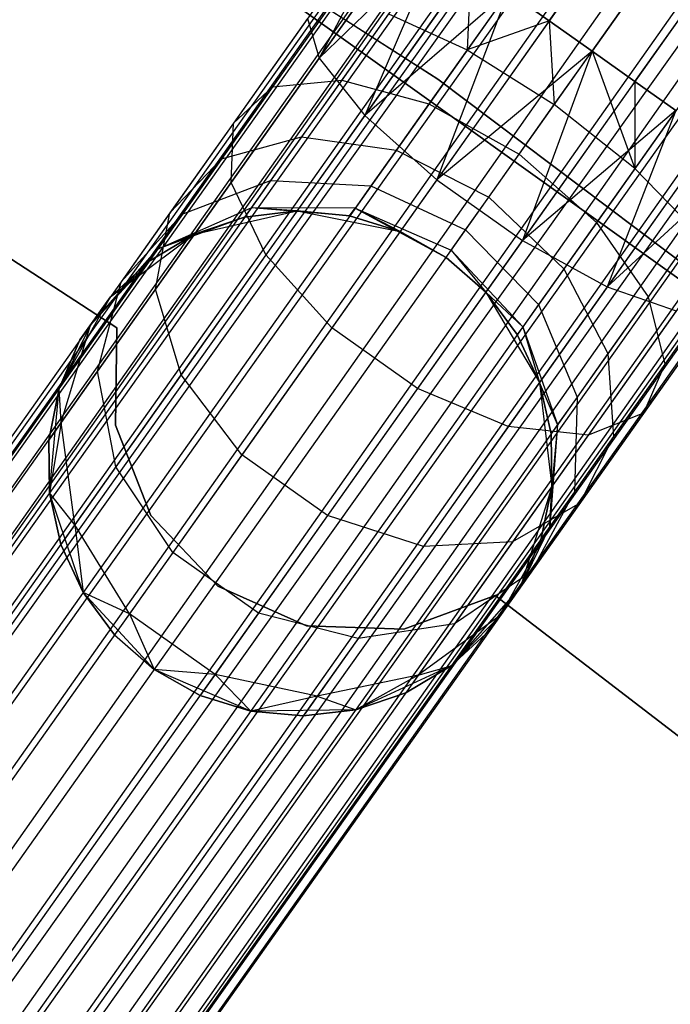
# Model space of a CAD drawing. Extents: x -189 to 189, y -189 to 189.
# Tile 525 of 591: x 33.81 to 36.39, y 47.19 to 51.09. Entities that reach past the tile are written whole.
import ezdxf

# ---------------------------------------------------------------- set-up
doc = ezdxf.new("R2010")
doc.units = 0
doc.header["$LTSCALE"] = 25.4
doc.layers.get('0').update_dxf_attribs({"linetype": 'CONTINUOUS'})

# ---------------------------------------------------------------- blocks, each defined once
blk = doc.blocks.new('CAMELEON-KENAI-C-12244_STL')
at = {"color": 0}
for p, q in [((96.5359, 138.0923, -9.3955), (24.1745, 35.8704, -9.3955)), ((96.5359, 138.0923, -9.3955), (24.1745, 35.8704, -9.6045)), ((96.5359, 138.0923, -9.3955), (24.1745, 35.8704, -9.3955)), ((96.5359, 138.0923, -9.3955), (24.1745, 35.8704, -9.6045)), ((96.5359, 138.0923, -9.3955), (24.21, 35.8453, -9.809)), ((96.5359, 138.0923, -9.3955), (24.21, 35.8453, -9.809)), ((96.5713, 138.0671, -9.809), (24.21, 35.8453, -9.809)), ((96.5713, 138.0671, -9.809), (24.21, 35.8453, -9.809)), ((96.5713, 138.0671, -9.809), (24.2794, 35.7962, -10)), ((96.5713, 138.0671, -9.809), (24.2794, 35.7962, -10)), ((96.5713, 138.0671, -9.809), (24.3797, 35.7252, -10.1691)), ((96.5713, 138.0671, -9.809), (24.3797, 35.7252, -10.1691)), ((96.6407, 138.018, -9), (24.1745, 35.8704, -9.3955)), ((96.6407, 138.018, -9), (24.1745, 35.8704, -9.3955)), ((96.6407, 138.018, -9), (24.21, 35.8453, -9.191)), ((96.6407, 138.018, -9), (24.21, 35.8453, -9.191)), ((24.2794, 35.7962, -9), (96.6407, 138.018, -9)), ((24.2794, 35.7962, -9), (96.6407, 138.018, -9)), ((24.3797, 35.7252, -8.8309), (96.6407, 138.018, -9)), ((24.3797, 35.7252, -8.8309), (96.6407, 138.018, -9)), ((96.741, 137.947, -10.1691), (24.3797, 35.7252, -10.1691)), ((96.741, 137.947, -10.1691), (24.3797, 35.7252, -10.1691)), ((96.741, 137.947, -10.1691), (24.5065, 35.6354, -10.309)), ((96.741, 137.947, -10.1691), (24.5065, 35.6354, -10.309)), ((24.3797, 35.7252, -8.8309), (96.8678, 137.8573, -8.691)), ((24.3797, 35.7252, -8.8309), (96.8678, 137.8573, -8.691)), ((24.5065, 35.6354, -8.691), (96.8678, 137.8573, -8.691)), ((24.5065, 35.6354, -8.691), (96.8678, 137.8573, -8.691)), ((97.0156, 137.7527, -10.4135), (24.5065, 35.6354, -10.309)), ((97.0156, 137.7527, -10.4135), (24.5065, 35.6354, -10.309)), ((97.0156, 137.7527, -10.4135), (24.6543, 35.5308, -10.4135)), ((97.0156, 137.7527, -10.4135), (24.6543, 35.5308, -10.4135)), ((24.8165, 35.4159, -10.4781), (97.0156, 137.7527, -10.4135)), ((24.8165, 35.4159, -10.4781), (97.0156, 137.7527, -10.4135)), ((24.9862, 35.2958, -10.5), (97.0156, 137.7527, -10.4135)), ((24.9862, 35.2958, -10.5), (97.0156, 137.7527, -10.4135)), ((24.5065, 35.6354, -8.691), (97.1779, 137.6378, -8.5219)), ((24.5065, 35.6354, -8.691), (97.1779, 137.6378, -8.5219)), ((24.6543, 35.5308, -8.5864), (97.1779, 137.6378, -8.5219)), ((24.6543, 35.5308, -8.5864), (97.1779, 137.6378, -8.5219)), ((97.1779, 137.6378, -8.5219), (24.8165, 35.4159, -8.5219)), ((97.1779, 137.6378, -8.5219), (24.8165, 35.4159, -8.5219)), ((24.9862, 35.2958, -8.5), (97.3476, 137.5177, -8.5)), ((24.9862, 35.2958, -8.5), (97.3476, 137.5177, -8.5)), ((24.9862, 35.2958, -10.5), (97.3476, 137.5177, -10.5)), ((24.9862, 35.2958, -10.5), (97.3476, 137.5177, -10.5)), ((25.1559, 35.1757, -10.4781), (97.3476, 137.5177, -10.5)), ((25.1559, 35.1757, -10.4781), (97.3476, 137.5177, -10.5)), ((25.3182, 35.0608, -10.4135), (97.3476, 137.5177, -10.5)), ((25.3182, 35.0608, -10.4135), (97.3476, 137.5177, -10.5)), ((25.1559, 35.1757, -8.5219), (97.5173, 137.3975, -8.5219)), ((25.1559, 35.1757, -8.5219), (97.5173, 137.3975, -8.5219)), ((97.6796, 137.2827, -10.4135), (25.3182, 35.0608, -10.4135)), ((97.6796, 137.2827, -10.4135), (25.3182, 35.0608, -10.4135)), ((97.6796, 137.2827, -10.4135), (25.466, 34.9562, -10.309)), ((97.6796, 137.2827, -10.4135), (25.466, 34.9562, -10.309)), ((97.6796, 137.2827, -10.4135), (25.5928, 34.8664, -10.1691)), ((97.6796, 137.2827, -10.4135), (25.5928, 34.8664, -10.1691)), ((25.1559, 35.1757, -8.5219), (97.8273, 137.178, -8.691)), ((25.1559, 35.1757, -8.5219), (97.8273, 137.178, -8.691)), ((25.3182, 35.0608, -8.5864), (97.8273, 137.178, -8.691)), ((25.3182, 35.0608, -8.5864), (97.8273, 137.178, -8.691)), ((97.8273, 137.178, -8.691), (25.466, 34.9562, -8.691)), ((97.8273, 137.178, -8.691), (25.466, 34.9562, -8.691)), ((97.9541, 137.0883, -10.1691), (25.5928, 34.8664, -10.1691)), ((97.9541, 137.0883, -10.1691), (25.5928, 34.8664, -10.1691)), ((97.9541, 137.0883, -10.1691), (25.6931, 34.7954, -10)), ((97.9541, 137.0883, -10.1691), (25.6931, 34.7954, -10)), ((97.9541, 137.0883, -10.1691), (25.7625, 34.7463, -9.809)), ((97.9541, 137.0883, -10.1691), (25.7625, 34.7463, -9.809)), ((25.466, 34.9562, -8.691), (98.0544, 137.0173, -9)), ((25.466, 34.9562, -8.691), (98.0544, 137.0173, -9)), ((25.5928, 34.8664, -8.8309), (98.0544, 137.0173, -9)), ((25.5928, 34.8664, -8.8309), (98.0544, 137.0173, -9)), ((98.0544, 137.0173, -9), (25.6931, 34.7954, -9)), ((98.0544, 137.0173, -9), (25.6931, 34.7954, -9)), ((98.0544, 137.0173, -9), (25.7625, 34.7463, -9.191)), ((98.0544, 137.0173, -9), (25.7625, 34.7463, -9.191)), ((98.1238, 136.9682, -9.809), (25.7625, 34.7463, -9.809)), ((98.1238, 136.9682, -9.809), (25.7625, 34.7463, -9.809)), ((98.1238, 136.9682, -9.809), (25.798, 34.7212, -9.6045)), ((98.1238, 136.9682, -9.809), (25.798, 34.7212, -9.3955)), ((98.1238, 136.9682, -9.809), (25.798, 34.7212, -9.6045)), ((98.1238, 136.9682, -9.809), (25.798, 34.7212, -9.3955)), ((98.1593, 136.943, -9.3955), (25.7625, 34.7463, -9.191)), ((98.1593, 136.943, -9.3955), (25.7625, 34.7463, -9.191)), ((98.1593, 136.943, -9.3955), (25.798, 34.7212, -9.3955)), ((98.1593, 136.943, -9.3955), (25.798, 34.7212, -9.3955)), ((35.9098, 51.0869, -160.4781), (92.7337, 131.3596, -160.4781)), ((35.9098, 51.0869, -160.4781), (92.7337, 131.3596, -160.4781)), ((35.9098, 51.0869, -158.5219), (92.9034, 131.2395, -158.5)), ((35.9098, 51.0869, -158.5219), (92.9034, 131.2395, -158.5)), ((92.9034, 131.2395, -158.5), (36.0795, 50.9668, -158.5)), ((36.0795, 50.9668, -160.5), (92.9034, 131.2395, -160.5)), ((36.0795, 50.9668, -160.5), (92.9034, 131.2395, -160.5)), ((92.9034, 131.2395, -158.5), (36.0795, 50.9668, -158.5)), ((36.2492, 50.8467, -160.4781), (93.0731, 131.1194, -160.4781)), ((36.2492, 50.8467, -160.4781), (93.0731, 131.1194, -160.4781)), ((36.0795, 50.9668, -158.5), (93.2354, 131.0045, -158.5865)), ((36.0795, 50.9668, -158.5), (93.2354, 131.0045, -158.5865)), ((36.2492, 50.8467, -158.5219), (93.2354, 131.0045, -158.5865)), ((36.2492, 50.8467, -158.5219), (93.2354, 131.0045, -158.5865)), ((31.5212, 53.3922, -160.5), (35.4695, 50.8566, -160.5)), ((35.4695, 50.8566, -170), (31.5212, 53.3922, -170)), ((35.4695, 50.8566, -170), (31.5212, 53.3922, -170)), ((31.5212, 53.3922, -160.5), (35.4695, 50.8566, -160.5)), ((34.1654, 51.6812, -167), (37.9325, 48.9847, -167)), ((37.9325, 48.9847, -168), (34.1654, 51.6812, -168)), ((34.1654, 51.6812, -167), (37.9325, 48.9847, -167)), ((37.9325, 48.9847, -168), (34.1654, 51.6812, -168)), ((35.3032, 51.5163, -159.191), (34.9988, 50.939, -159.0852)), ((35.3032, 51.5163, -159.191), (34.9988, 50.939, -159.0852)), ((35.3726, 51.4672, -159), (34.9988, 50.939, -159.0852)), ((35.3726, 51.4672, -159), (34.9988, 50.939, -159.0852)), ((31.8457, 51.404, -165), (34.1975, 49.8713, -165)), ((34.1975, 49.8713, -167), (31.8457, 51.404, -167)), ((34.1975, 49.8713, -167), (31.8457, 51.404, -167)), ((31.8457, 51.404, -165), (34.1975, 49.8713, -165)), ((35.4729, 51.3962, -158.8309), (34.9988, 50.939, -159.0852)), ((35.4729, 51.3962, -158.8309), (34.9988, 50.939, -159.0852)), ((35.4729, 51.3962, -158.8309), (35.1797, 50.713, -158.7867)), ((35.4729, 51.3962, -158.8309), (35.1797, 50.713, -158.7867)), ((35.5997, 51.3064, -158.691), (35.1797, 50.713, -158.7867)), ((35.5997, 51.3064, -158.691), (35.1797, 50.713, -158.7867)), ((35.5997, 51.3064, -160.309), (35.585, 50.9723, -160.4506)), ((35.5997, 51.3064, -160.309), (35.585, 50.9723, -160.4506)), ((35.7475, 51.2018, -158.5865), (35.1797, 50.713, -158.7867)), ((35.7475, 51.2018, -158.5865), (35.1797, 50.713, -158.7867)), ((35.7475, 51.2018, -158.5865), (35.4644, 50.4578, -158.6233)), ((35.7475, 51.2018, -158.5865), (35.4644, 50.4578, -158.6233)), ((35.7475, 51.2018, -160.4135), (35.585, 50.9723, -160.4506)), ((35.7475, 51.2018, -160.4135), (35.585, 50.9723, -160.4506)), ((35.9098, 51.0869, -160.4781), (35.7475, 51.2018, -160.4135)), ((35.7475, 51.2018, -158.5865), (35.9098, 51.0869, -158.5219)), ((35.7475, 51.2018, -158.5865), (35.9098, 51.0869, -158.5219)), ((35.9098, 51.0869, -160.4781), (35.7475, 51.2018, -160.4135)), ((35.0504, 51.1591, -159.8666), (34.8147, 50.8262, -160.0356)), ((35.0504, 51.1591, -159.8666), (34.8147, 50.8262, -160.0356)), ((34.9531, 51.0968, -159.4672), (34.6598, 50.6825, -159.6774)), ((34.9531, 51.0968, -159.4672), (34.6598, 50.6825, -159.6774)), ((34.9531, 51.0968, -159.4672), (34.9988, 50.939, -159.0852)), ((34.9531, 51.0968, -159.4672), (34.9988, 50.939, -159.0852)), ((35.2739, 51.115, -160.2145), (35.0885, 50.853, -160.3474)), ((35.2739, 51.115, -160.2145), (35.0885, 50.853, -160.3474)), ((35.2739, 51.115, -160.2145), (35.585, 50.9723, -160.4506)), ((35.2739, 51.115, -160.2145), (35.585, 50.9723, -160.4506)), ((35.9098, 51.0869, -158.5219), (35.4644, 50.4578, -158.6233)), ((35.9098, 51.0869, -158.5219), (35.4644, 50.4578, -158.6233)), ((35.9098, 51.0869, -160.4781), (35.585, 50.9723, -160.4506)), ((35.9098, 51.0869, -160.4781), (35.585, 50.9723, -160.4506)), ((36.0795, 50.9668, -160.5), (35.9098, 51.0869, -160.4781)), ((35.9098, 51.0869, -158.5219), (36.0795, 50.9668, -158.5)), ((35.9098, 51.0869, -158.5219), (36.0795, 50.9668, -158.5)), ((35.9098, 51.0869, -160.4781), (35.93, 50.7555, -160.5341)), ((35.9098, 51.0869, -160.4781), (35.93, 50.7555, -160.5341)), ((36.0795, 50.9668, -160.5), (35.9098, 51.0869, -160.4781)), ((35.585, 50.9723, -160.4506), (35.4337, 50.7584, -160.5591)), ((35.585, 50.9723, -160.4506), (35.4337, 50.7584, -160.5591)), ((35.585, 50.9723, -160.4506), (35.93, 50.7555, -160.5341)), ((35.585, 50.9723, -160.4506), (35.93, 50.7555, -160.5341)), ((34.9988, 50.939, -159.0852), (34.6504, 50.4469, -159.3349)), ((34.9988, 50.939, -159.0852), (34.6504, 50.4469, -159.3349)), ((34.9988, 50.939, -159.0852), (35.1797, 50.713, -158.7867)), ((34.9988, 50.939, -159.0852), (35.1797, 50.713, -158.7867)), ((36.0795, 50.9668, -158.5), (35.4644, 50.4578, -158.6233)), ((36.0795, 50.9668, -158.5), (35.4644, 50.4578, -158.6233)), ((36.0795, 50.9668, -158.5), (35.8038, 50.2175, -158.6233)), ((36.0795, 50.9668, -158.5), (35.8038, 50.2175, -158.6233)), ((35.93, 50.7555, -160.5341), (36.0795, 50.9668, -160.5)), ((35.93, 50.7555, -160.5341), (36.0795, 50.9668, -160.5)), ((36.0795, 50.9668, -158.5), (36.2492, 50.8467, -158.5219)), ((36.2492, 50.8467, -160.4781), (36.0795, 50.9668, -160.5)), ((36.0795, 50.9668, -160.5), (36.249, 50.5023, -160.4506)), ((36.2492, 50.8467, -160.4781), (36.0795, 50.9668, -160.5)), ((36.0795, 50.9668, -160.5), (36.249, 50.5023, -160.4506)), ((36.0795, 50.9668, -158.5), (36.2492, 50.8467, -158.5219)), ((34.8147, 50.8262, -160.0356), (35.0885, 50.853, -160.3474)), ((34.8147, 50.8262, -160.0356), (35.0885, 50.853, -160.3474)), ((35.0885, 50.853, -160.3474), (34.9292, 50.6281, -160.5589)), ((35.0885, 50.853, -160.3474), (34.9292, 50.6281, -160.5589)), ((35.0885, 50.853, -160.3474), (35.4337, 50.7584, -160.5591)), ((35.0885, 50.853, -160.3474), (35.4337, 50.7584, -160.5591)), ((35.4695, 50.8566, -160.5), (39.2146, 48.0296, -160.5)), ((39.2146, 48.0296, -170), (35.4695, 50.8566, -170)), ((35.4695, 50.8566, -170), (35.4695, 50.8566, -160.5)), ((35.4695, 50.8566, -170), (35.4695, 50.8566, -160.5)), ((39.2146, 48.0296, -170), (35.4695, 50.8566, -170)), ((35.4695, 50.8566, -160.5), (39.2146, 48.0296, -160.5)), ((34.8147, 50.8262, -160.0356), (34.6124, 50.5404, -160.3043)), ((34.8147, 50.8262, -160.0356), (34.6124, 50.5404, -160.3043)), ((34.6598, 50.6825, -159.6774), (34.8147, 50.8262, -160.0356)), ((34.6598, 50.6825, -159.6774), (34.8147, 50.8262, -160.0356)), ((36.2492, 50.8467, -158.5219), (35.8038, 50.2175, -158.6233)), ((36.2492, 50.8467, -158.5219), (35.8038, 50.2175, -158.6233)), ((36.2492, 50.8467, -160.4781), (36.249, 50.5023, -160.4506)), ((36.2492, 50.8467, -160.4781), (36.249, 50.5023, -160.4506)), ((36.2492, 50.8467, -158.5219), (36.4115, 50.7318, -158.5865)), ((36.4115, 50.7318, -160.4135), (36.2492, 50.8467, -160.4781)), ((36.4115, 50.7318, -160.4135), (36.2492, 50.8467, -160.4781)), ((36.2492, 50.8467, -158.5219), (36.4115, 50.7318, -158.5865)), ((35.4337, 50.7584, -160.5591), (35.3036, 50.5748, -160.7318)), ((35.4337, 50.7584, -160.5591), (35.3036, 50.5748, -160.7318)), ((35.4337, 50.7584, -160.5591), (35.7906, 50.5587, -160.634)), ((35.4337, 50.7584, -160.5591), (35.7906, 50.5587, -160.634)), ((35.7906, 50.5587, -160.634), (35.93, 50.7555, -160.5341)), ((35.7906, 50.5587, -160.634), (35.93, 50.7555, -160.5341)), ((36.249, 50.5023, -160.4506), (35.93, 50.7555, -160.5341)), ((36.249, 50.5023, -160.4506), (35.93, 50.7555, -160.5341)), ((35.1797, 50.713, -158.7867), (34.7883, 50.16, -159.0673)), ((35.1797, 50.713, -158.7867), (34.7883, 50.16, -159.0673)), ((35.1797, 50.713, -158.7867), (35.4644, 50.4578, -158.6233)), ((35.1797, 50.713, -158.7867), (35.4644, 50.4578, -158.6233)), ((36.4115, 50.7318, -158.5865), (35.8038, 50.2175, -158.6233)), ((36.4115, 50.7318, -158.5865), (35.8038, 50.2175, -158.6233)), ((36.4115, 50.7318, -158.5865), (36.1392, 50.0338, -158.7867)), ((36.4115, 50.7318, -158.5865), (36.1392, 50.0338, -158.7867)), ((36.4115, 50.7318, -160.4135), (36.249, 50.5023, -160.4506)), ((36.4115, 50.7318, -160.4135), (36.249, 50.5023, -160.4506)), ((34.6598, 50.6825, -159.6774), (34.408, 50.3268, -160.0119)), ((34.6598, 50.6825, -159.6774), (34.408, 50.3268, -160.0119)), ((34.6504, 50.4469, -159.3349), (34.6598, 50.6825, -159.6774)), ((34.6504, 50.4469, -159.3349), (34.6598, 50.6825, -159.6774)), ((34.6124, 50.5404, -160.3043), (34.9292, 50.6281, -160.5589)), ((34.6124, 50.5404, -160.3043), (34.9292, 50.6281, -160.5589)), ((34.9292, 50.6281, -160.5589), (34.807, 50.4554, -160.8346)), ((34.9292, 50.6281, -160.5589), (34.807, 50.4554, -160.8346)), ((34.9292, 50.6281, -160.5589), (35.3036, 50.5748, -160.7318)), ((34.9292, 50.6281, -160.5589), (35.3036, 50.5748, -160.7318)), ((36.5592, 50.6272, -158.691), (36.1392, 50.0338, -158.7867)), ((36.5592, 50.6272, -158.691), (36.1392, 50.0338, -158.7867)), ((34.408, 50.3268, -160.0119), (34.6124, 50.5404, -160.3043)), ((34.408, 50.3268, -160.0119), (34.6124, 50.5404, -160.3043)), ((34.6124, 50.5404, -160.3043), (34.4571, 50.321, -160.6545)), ((34.6124, 50.5404, -160.3043), (34.4571, 50.321, -160.6545)), ((35.3036, 50.5748, -160.7318), (35.2039, 50.4338, -160.9568)), ((35.3036, 50.5748, -160.7318), (35.2039, 50.4338, -160.9568)), ((35.3036, 50.5748, -160.7318), (35.6709, 50.3896, -160.7929)), ((35.3036, 50.5748, -160.7318), (35.6709, 50.3896, -160.7929)), ((35.6709, 50.3896, -160.7929), (35.7906, 50.5587, -160.634)), ((35.6709, 50.3896, -160.7929), (35.7906, 50.5587, -160.634)), ((35.7906, 50.5587, -160.634), (36.0976, 50.2884, -160.5591)), ((35.7906, 50.5587, -160.634), (36.0976, 50.2884, -160.5591)), ((36.249, 50.5023, -160.4506), (36.0976, 50.2884, -160.5591)), ((36.249, 50.5023, -160.4506), (36.0976, 50.2884, -160.5591)), ((36.686, 50.5374, -158.8309), (36.1392, 50.0338, -158.7867)), ((36.686, 50.5374, -158.8309), (36.1392, 50.0338, -158.7867)), ((36.487, 50.2563, -160.2145), (36.249, 50.5023, -160.4506)), ((36.487, 50.2563, -160.2145), (36.249, 50.5023, -160.4506)), ((34.6504, 50.4469, -159.3349), (34.3513, 50.0243, -159.7322)), ((34.6504, 50.4469, -159.3349), (34.3513, 50.0243, -159.7322)), ((34.4571, 50.321, -160.6545), (34.807, 50.4554, -160.8346)), ((34.4571, 50.321, -160.6545), (34.807, 50.4554, -160.8346)), ((34.7883, 50.16, -159.0673), (34.6504, 50.4469, -159.3349)), ((34.7883, 50.16, -159.0673), (34.6504, 50.4469, -159.3349)), ((34.807, 50.4554, -160.8346), (34.7302, 50.3469, -161.1555)), ((34.807, 50.4554, -160.8346), (34.7302, 50.3469, -161.1555)), ((34.807, 50.4554, -160.8346), (35.2039, 50.4338, -160.9568)), ((34.807, 50.4554, -160.8346), (35.2039, 50.4338, -160.9568)), ((35.4644, 50.4578, -158.6233), (35.0494, 49.8715, -158.9209)), ((35.4644, 50.4578, -158.6233), (35.0494, 49.8715, -158.9209)), ((35.2039, 50.4338, -160.9568), (35.1412, 50.3452, -161.2188)), ((35.2039, 50.4338, -160.9568), (35.1412, 50.3452, -161.2188)), ((35.2039, 50.4338, -160.9568), (35.5791, 50.2599, -161)), ((35.2039, 50.4338, -160.9568), (35.5791, 50.2599, -161)), ((35.4644, 50.4578, -158.6233), (35.8038, 50.2175, -158.6233)), ((35.4644, 50.4578, -158.6233), (35.8038, 50.2175, -158.6233)), ((35.5791, 50.2599, -161), (35.6709, 50.3896, -160.7929)), ((35.5791, 50.2599, -161), (35.6709, 50.3896, -160.7929)), ((35.6709, 50.3896, -160.7929), (35.9676, 50.1048, -160.7318)), ((35.6709, 50.3896, -160.7929), (35.9676, 50.1048, -160.7318)), ((34.3595, 50.1831, -161.0623), (34.7302, 50.3469, -161.1555)), ((34.3595, 50.1831, -161.0623), (34.7302, 50.3469, -161.1555)), ((34.7302, 50.3469, -161.1555), (34.704, 50.3099, -161.5)), ((34.7302, 50.3469, -161.1555), (34.704, 50.3099, -161.5)), ((35.1412, 50.3452, -161.2188), (34.7302, 50.3469, -161.1555)), ((35.1198, 50.315, -161.5), (34.7302, 50.3469, -161.1555)), ((35.1412, 50.3452, -161.2188), (34.7302, 50.3469, -161.1555)), ((35.1198, 50.315, -161.5), (34.7302, 50.3469, -161.1555)), ((34.9116, 50.3343, -161.5), (34.7302, 50.3469, -161.1555)), ((34.9116, 50.3343, -161.5), (34.7302, 50.3469, -161.1555)), ((35.1198, 50.315, -161.5), (35.1412, 50.3452, -161.2188)), ((35.1198, 50.315, -161.5), (35.1412, 50.3452, -161.2188)), ((35.3194, 50.2529, -161.5), (35.1412, 50.3452, -161.2188)), ((35.1412, 50.3452, -161.2188), (35.5017, 50.1506, -161.5)), ((35.3194, 50.2529, -161.5), (35.1412, 50.3452, -161.2188)), ((35.1412, 50.3452, -161.2188), (35.5017, 50.1506, -161.5)), ((35.1412, 50.3452, -161.2188), (35.5214, 50.1784, -161.2412)), ((35.1412, 50.3452, -161.2188), (35.5214, 50.1784, -161.2412)), ((34.408, 50.3268, -160.0119), (34.2147, 50.0538, -160.4477)), ((34.408, 50.3268, -160.0119), (34.2147, 50.0538, -160.4477)), ((34.2147, 50.0538, -160.4477), (34.4571, 50.321, -160.6545)), ((34.2147, 50.0538, -160.4477), (34.4571, 50.321, -160.6545)), ((34.3513, 50.0243, -159.7322), (34.408, 50.3268, -160.0119)), ((34.3513, 50.0243, -159.7322), (34.408, 50.3268, -160.0119)), ((34.4571, 50.321, -160.6545), (34.3595, 50.1831, -161.0623)), ((34.4571, 50.321, -160.6545), (34.3595, 50.1831, -161.0623)), ((34.704, 50.3099, -161.5), (34.3595, 50.1831, -161.0623)), ((34.704, 50.3099, -161.5), (34.3595, 50.1831, -161.0623)), ((34.506, 50.2429, -167), (34.9116, 50.3343, -167)), ((34.506, 50.2429, -167), (34.9116, 50.3343, -167)), ((34.704, 50.3099, -161.5), (34.506, 50.2429, -161.5)), ((34.506, 50.2429, -167), (34.704, 50.3099, -161.5)), ((34.704, 50.3099, -161.5), (34.506, 50.2429, -161.5)), ((34.506, 50.2429, -167), (34.704, 50.3099, -161.5)), ((34.9116, 50.3343, -161.5), (34.704, 50.3099, -161.5)), ((34.704, 50.3099, -161.5), (34.9116, 50.3343, -167)), ((34.704, 50.3099, -161.5), (34.9116, 50.3343, -167)), ((34.9116, 50.3343, -161.5), (34.704, 50.3099, -161.5)), ((34.9116, 50.3343, -167), (35.3194, 50.2529, -167)), ((35.1198, 50.315, -161.5), (34.9116, 50.3343, -161.5)), ((34.9116, 50.3343, -167), (35.1198, 50.315, -161.5)), ((34.9116, 50.3343, -167), (35.3194, 50.2529, -167)), ((34.9116, 50.3343, -161.5), (34.9116, 50.3343, -167)), ((34.9116, 50.3343, -161.5), (34.9116, 50.3343, -167)), ((35.1198, 50.315, -161.5), (34.9116, 50.3343, -161.5)), ((34.9116, 50.3343, -167), (35.1198, 50.315, -161.5)), ((35.3194, 50.2529, -161.5), (35.1198, 50.315, -161.5)), ((35.1198, 50.315, -161.5), (35.3194, 50.2529, -167)), ((35.1198, 50.315, -161.5), (35.3194, 50.2529, -167)), ((35.3194, 50.2529, -161.5), (35.1198, 50.315, -161.5)), ((36.0976, 50.2884, -160.5591), (35.9676, 50.1048, -160.7318)), ((36.0976, 50.2884, -160.5591), (35.9676, 50.1048, -160.7318)), ((36.0976, 50.2884, -160.5591), (36.3016, 49.9943, -160.3474)), ((36.0976, 50.2884, -160.5591), (36.3016, 49.9943, -160.3474)), ((34.1726, 49.9943, -167), (34.506, 50.2429, -167)), ((34.1726, 49.9943, -167), (34.506, 50.2429, -167)), ((34.506, 50.2429, -161.5), (34.3262, 50.1361, -161.5)), ((34.3262, 50.1361, -161.5), (34.506, 50.2429, -167)), ((34.3262, 50.1361, -161.5), (34.506, 50.2429, -167)), ((34.506, 50.2429, -161.5), (34.3262, 50.1361, -161.5)), ((34.506, 50.2429, -161.5), (34.3595, 50.1831, -161.0623)), ((34.506, 50.2429, -161.5), (34.3595, 50.1831, -161.0623)), ((34.506, 50.2429, -161.5), (34.506, 50.2429, -167)), ((34.506, 50.2429, -161.5), (34.506, 50.2429, -167)), ((35.3194, 50.2529, -167), (35.5017, 50.1506, -167)), ((35.5017, 50.1506, -161.5), (35.3194, 50.2529, -161.5)), ((35.3194, 50.2529, -161.5), (35.3194, 50.2529, -167)), ((35.3194, 50.2529, -161.5), (35.3194, 50.2529, -167)), ((35.5017, 50.1506, -161.5), (35.3194, 50.2529, -161.5)), ((35.3194, 50.2529, -167), (35.5017, 50.1506, -167)), ((35.5214, 50.1784, -161.2412), (35.5791, 50.2599, -161)), ((35.5214, 50.1784, -161.2412), (35.5791, 50.2599, -161)), ((35.5791, 50.2599, -161), (35.8678, 49.9638, -160.9568)), ((35.5791, 50.2599, -161), (35.8678, 49.9638, -160.9568)), ((36.487, 50.2563, -160.2145), (36.3016, 49.9943, -160.3474)), ((36.487, 50.2563, -160.2145), (36.3016, 49.9943, -160.3474)), ((35.8038, 50.2175, -158.6233), (35.3888, 49.6313, -158.9209)), ((35.8038, 50.2175, -158.6233), (35.3888, 49.6313, -158.9209)), ((35.8038, 50.2175, -158.6233), (36.1392, 50.0338, -158.7867)), ((35.8038, 50.2175, -158.6233), (36.1392, 50.0338, -158.7867)), ((34.0933, 49.8822, -160.9553), (34.3595, 50.1831, -161.0623)), ((34.0933, 49.8822, -160.9553), (34.3595, 50.1831, -161.0623)), ((34.3262, 50.1361, -161.5), (34.3595, 50.1831, -161.0623)), ((34.3262, 50.1361, -161.5), (34.3595, 50.1831, -161.0623)), ((34.7883, 50.16, -159.0673), (34.4521, 49.6852, -159.5137)), ((34.7883, 50.16, -159.0673), (34.4521, 49.6852, -159.5137)), ((35.0494, 49.8715, -158.9209), (34.7883, 50.16, -159.0673)), ((35.0494, 49.8715, -158.9209), (34.7883, 50.16, -159.0673)), ((35.5017, 50.1506, -161.5), (35.5214, 50.1784, -161.2412)), ((35.5017, 50.1506, -161.5), (35.5214, 50.1784, -161.2412)), ((35.5017, 50.1506, -167), (35.6588, 50.0126, -167)), ((35.6588, 50.0126, -161.5), (35.5017, 50.1506, -161.5)), ((35.5017, 50.1506, -161.5), (35.5017, 50.1506, -167)), ((35.5017, 50.1506, -161.5), (35.5017, 50.1506, -167)), ((35.6588, 50.0126, -161.5), (35.5017, 50.1506, -161.5)), ((35.5017, 50.1506, -167), (35.6588, 50.0126, -167)), ((35.5214, 50.1784, -161.2412), (35.6588, 50.0126, -161.5)), ((35.5214, 50.1784, -161.2412), (35.6588, 50.0126, -161.5)), ((35.5214, 50.1784, -161.2412), (35.8051, 49.8752, -161.2188)), ((35.5214, 50.1784, -161.2412), (35.8051, 49.8752, -161.2188)), ((34.3262, 50.1361, -161.5), (34.0933, 49.8822, -160.9553)), ((34.3262, 50.1361, -161.5), (34.0933, 49.8822, -160.9553)), ((34.3262, 50.1361, -161.5), (34.1726, 49.9943, -161.5)), ((34.1726, 49.9943, -167), (34.3262, 50.1361, -161.5)), ((34.3262, 50.1361, -161.5), (34.1726, 49.9943, -161.5)), ((34.1726, 49.9943, -167), (34.3262, 50.1361, -161.5)), ((35.9676, 50.1048, -160.7318), (35.8678, 49.9638, -160.9568)), ((35.9676, 50.1048, -160.7318), (35.8678, 49.9638, -160.9568)), ((35.9676, 50.1048, -160.7318), (36.1423, 49.7693, -160.5589)), ((35.9676, 50.1048, -160.7318), (36.1423, 49.7693, -160.5589)), ((34.2147, 50.0538, -160.4477), (34.0933, 49.8822, -160.9553)), ((34.2147, 50.0538, -160.4477), (34.0933, 49.8822, -160.9553)), ((34.1217, 49.7, -160.25), (34.2147, 50.0538, -160.4477)), ((34.1217, 49.7, -160.25), (34.2147, 50.0538, -160.4477)), ((36.1392, 50.0338, -158.7867), (35.7478, 49.4808, -159.0673)), ((36.1392, 50.0338, -158.7867), (35.7478, 49.4808, -159.0673)), ((36.1392, 50.0338, -158.7867), (36.4125, 49.9383, -159.0852)), ((36.1392, 50.0338, -158.7867), (36.4125, 49.9383, -159.0852)), ((36.6029, 50.0601, -159.8666), (36.3672, 49.7272, -160.0356)), ((36.6029, 50.0601, -159.8666), (36.3672, 49.7272, -160.0356)), ((33.9692, 49.6317, -167), (34.1726, 49.9943, -167)), ((33.9692, 49.6317, -167), (34.1726, 49.9943, -167)), ((34.0518, 49.8237, -161.5), (34.1726, 49.9943, -167)), ((34.0518, 49.8237, -161.5), (34.1726, 49.9943, -167)), ((34.1726, 49.9943, -161.5), (34.0933, 49.8822, -160.9553)), ((34.1726, 49.9943, -161.5), (34.0933, 49.8822, -160.9553)), ((34.3513, 50.0243, -159.7322), (34.1217, 49.7, -160.25)), ((34.3513, 50.0243, -159.7322), (34.1217, 49.7, -160.25)), ((34.1726, 49.9943, -161.5), (34.1726, 49.9943, -167)), ((34.1726, 49.9943, -161.5), (34.1726, 49.9943, -167)), ((34.4521, 49.6852, -159.5137), (34.3513, 50.0243, -159.7322)), ((34.4521, 49.6852, -159.5137), (34.3513, 50.0243, -159.7322)), ((35.6588, 50.0126, -167), (35.8711, 49.6551, -167)), ((35.8051, 49.8752, -161.2188), (35.6588, 50.0126, -161.5)), ((35.8051, 49.8752, -161.2188), (35.6588, 50.0126, -161.5)), ((35.7837, 49.845, -161.5), (35.6588, 50.0126, -161.5)), ((35.6588, 50.0126, -167), (35.7837, 49.845, -161.5)), ((35.6588, 50.0126, -167), (35.8711, 49.6551, -167)), ((35.6588, 50.0126, -161.5), (35.6588, 50.0126, -167)), ((35.6588, 50.0126, -161.5), (35.6588, 50.0126, -167)), ((35.7837, 49.845, -161.5), (35.6588, 50.0126, -161.5)), ((35.6588, 50.0126, -167), (35.7837, 49.845, -161.5)), ((36.3016, 49.9943, -160.3474), (36.1423, 49.7693, -160.5589)), ((36.3016, 49.9943, -160.3474), (36.1423, 49.7693, -160.5589)), ((36.3016, 49.9943, -160.3474), (36.3672, 49.7272, -160.0356)), ((36.3016, 49.9943, -160.3474), (36.3672, 49.7272, -160.0356)), ((35.8678, 49.9638, -160.9568), (35.8051, 49.8752, -161.2188)), ((35.8678, 49.9638, -160.9568), (35.8051, 49.8752, -161.2188)), ((35.8678, 49.9638, -160.9568), (36.0201, 49.5967, -160.8346)), ((35.8678, 49.9638, -160.9568), (36.0201, 49.5967, -160.8346)), ((36.4125, 49.9383, -159.0852), (36.0641, 49.4462, -159.3349)), ((36.4125, 49.9383, -159.0852), (36.0641, 49.4462, -159.3349)), ((36.5765, 49.9476, -159.4672), (36.2832, 49.5333, -159.6774)), ((36.5765, 49.9476, -159.4672), (36.2832, 49.5333, -159.6774)), ((34.0933, 49.8822, -160.9553), (33.9692, 49.6317, -161.5)), ((34.0933, 49.8822, -160.9553), (33.9692, 49.6317, -161.5)), ((33.9774, 49.4962, -160.853), (34.0933, 49.8822, -160.9553)), ((33.9774, 49.4962, -160.853), (34.0933, 49.8822, -160.9553)), ((34.0933, 49.8822, -160.9553), (34.0518, 49.8237, -161.5)), ((34.0933, 49.8822, -160.9553), (34.0518, 49.8237, -161.5)), ((34.1975, 49.8713, -165), (34.1921, 49.4862, -165)), ((34.1921, 49.4862, -167), (34.1975, 49.8713, -167)), ((34.1921, 49.4862, -167), (34.1975, 49.8713, -167)), ((34.1975, 49.8713, -165), (34.1921, 49.4862, -165)), ((34.1975, 49.8713, -165), (34.1975, 49.8713, -167)), ((34.1975, 49.8713, -165), (34.1975, 49.8713, -167)), ((35.0494, 49.8715, -158.9209), (34.6931, 49.3681, -159.3941)), ((35.0494, 49.8715, -158.9209), (34.6931, 49.3681, -159.3941)), ((35.3888, 49.6313, -158.9209), (35.0494, 49.8715, -158.9209)), ((35.3888, 49.6313, -158.9209), (35.0494, 49.8715, -158.9209)), ((35.8051, 49.8752, -161.2188), (35.7837, 49.845, -161.5)), ((35.8051, 49.8752, -161.2188), (35.7837, 49.845, -161.5)), ((35.8711, 49.6551, -161.5), (35.7837, 49.845, -161.5)), ((35.7837, 49.845, -161.5), (35.8711, 49.6551, -167)), ((35.7837, 49.845, -161.5), (35.8711, 49.6551, -167)), ((35.8711, 49.6551, -161.5), (35.7837, 49.845, -161.5)), ((35.8051, 49.8752, -161.2188), (35.8711, 49.6551, -161.5)), ((35.8051, 49.8752, -161.2188), (35.8711, 49.6551, -161.5)), ((35.8051, 49.8752, -161.2188), (35.9433, 49.4882, -161.1555)), ((35.8051, 49.8752, -161.2188), (35.9433, 49.4882, -161.1555)), ((34.0518, 49.8237, -161.5), (33.9692, 49.6317, -161.5)), ((33.9692, 49.6317, -167), (34.0518, 49.8237, -161.5)), ((34.0518, 49.8237, -161.5), (33.9692, 49.6317, -161.5)), ((33.9692, 49.6317, -167), (34.0518, 49.8237, -161.5)), ((36.1423, 49.7693, -160.5589), (36.0201, 49.5967, -160.8346)), ((36.1423, 49.7693, -160.5589), (36.0201, 49.5967, -160.8346)), ((36.1423, 49.7693, -160.5589), (36.1649, 49.4414, -160.3043)), ((36.1423, 49.7693, -160.5589), (36.1649, 49.4414, -160.3043)), ((36.3672, 49.7272, -160.0356), (36.1649, 49.4414, -160.3043)), ((36.3672, 49.7272, -160.0356), (36.1649, 49.4414, -160.3043)), ((36.3672, 49.7272, -160.0356), (36.2832, 49.5333, -159.6774)), ((36.3672, 49.7272, -160.0356), (36.2832, 49.5333, -159.6774)), ((34.1217, 49.7, -160.25), (33.9774, 49.4962, -160.853)), ((34.1217, 49.7, -160.25), (33.9774, 49.4962, -160.853)), ((34.1942, 49.3209, -160.0955), (34.1217, 49.7, -160.25)), ((34.1942, 49.3209, -160.0955), (34.1217, 49.7, -160.25)), ((34.4521, 49.6852, -159.5137), (34.1942, 49.3209, -160.0955)), ((34.4521, 49.6852, -159.5137), (34.1942, 49.3209, -160.0955)), ((34.6931, 49.3681, -159.3941), (34.4521, 49.6852, -159.5137)), ((34.6931, 49.3681, -159.3941), (34.4521, 49.6852, -159.5137)), ((35.8711, 49.6551, -167), (35.9197, 49.2421, -167)), ((35.9433, 49.4882, -161.1555), (35.8711, 49.6551, -161.5)), ((35.9433, 49.4882, -161.1555), (35.8711, 49.6551, -161.5)), ((35.9171, 49.4512, -161.5), (35.8711, 49.6551, -161.5)), ((35.8711, 49.6551, -167), (35.9171, 49.4512, -161.5)), ((35.8711, 49.6551, -167), (35.9197, 49.2421, -167)), ((35.8711, 49.6551, -161.5), (35.8711, 49.6551, -167)), ((35.8711, 49.6551, -161.5), (35.8711, 49.6551, -167)), ((35.9171, 49.4512, -161.5), (35.8711, 49.6551, -161.5)), ((35.8711, 49.6551, -167), (35.9171, 49.4512, -161.5)), ((33.9692, 49.6317, -161.5), (33.9282, 49.4267, -161.5)), ((33.9282, 49.4267, -161.5), (33.9692, 49.6317, -167)), ((33.9282, 49.4267, -161.5), (33.9692, 49.6317, -167)), ((33.9692, 49.6317, -161.5), (33.9282, 49.4267, -161.5)), ((33.9308, 49.2176, -167), (33.9692, 49.6317, -167)), ((33.9308, 49.2176, -167), (33.9692, 49.6317, -167)), ((33.9774, 49.4962, -160.853), (33.9692, 49.6317, -161.5)), ((33.9774, 49.4962, -160.853), (33.9692, 49.6317, -161.5)), ((33.9692, 49.6317, -161.5), (33.9692, 49.6317, -167)), ((33.9692, 49.6317, -161.5), (33.9692, 49.6317, -167)), ((35.3888, 49.6313, -158.9209), (35.0325, 49.1279, -159.3941)), ((35.3888, 49.6313, -158.9209), (35.0325, 49.1279, -159.3941)), ((35.7478, 49.4808, -159.0673), (35.3888, 49.6313, -158.9209)), ((35.7478, 49.4808, -159.0673), (35.3888, 49.6313, -158.9209)), ((36.0201, 49.5967, -160.8346), (35.9433, 49.4882, -161.1555)), ((36.0201, 49.5967, -160.8346), (35.9433, 49.4882, -161.1555)), ((36.0201, 49.5967, -160.8346), (36.0096, 49.222, -160.6545)), ((36.0201, 49.5967, -160.8346), (36.0096, 49.222, -160.6545)), ((36.2832, 49.5333, -159.6774), (36.0314, 49.1776, -160.0119)), ((36.2832, 49.5333, -159.6774), (36.0314, 49.1776, -160.0119)), ((36.2832, 49.5333, -159.6774), (36.0641, 49.4462, -159.3349)), ((36.2832, 49.5333, -159.6774), (36.0641, 49.4462, -159.3349)), ((33.9774, 49.4962, -160.853), (33.9282, 49.4267, -161.5)), ((33.9774, 49.4962, -160.853), (33.9282, 49.4267, -161.5)), ((33.9774, 49.4962, -160.853), (33.9308, 49.2176, -161.5)), ((33.9774, 49.4962, -160.853), (33.9308, 49.2176, -161.5)), ((34.0321, 49.0918, -160.773), (33.9774, 49.4962, -160.853)), ((34.0321, 49.0918, -160.773), (33.9774, 49.4962, -160.853)), ((35.9433, 49.4882, -161.1555), (35.912, 49.0841, -161.0623)), ((35.9433, 49.4882, -161.1555), (35.912, 49.0841, -161.0623)), ((35.9433, 49.4882, -161.1555), (35.9171, 49.4512, -161.5)), ((35.9433, 49.4882, -161.1555), (35.9171, 49.4512, -161.5)), ((35.9433, 49.4882, -161.1555), (35.9197, 49.2421, -161.5)), ((35.9433, 49.4882, -161.1555), (35.9197, 49.2421, -161.5)), ((34.1921, 49.4862, -165), (34.1921, 49.4862, -167)), ((34.1921, 49.4862, -165), (34.1921, 49.4862, -167)), ((34.1921, 49.4862, -165), (34.3326, 49.1276, -165)), ((34.3326, 49.1276, -167), (34.1921, 49.4862, -167)), ((34.3326, 49.1276, -167), (34.1921, 49.4862, -167)), ((34.1921, 49.4862, -165), (34.3326, 49.1276, -165)), ((35.7478, 49.4808, -159.0673), (35.4116, 49.006, -159.5137)), ((35.7478, 49.4808, -159.0673), (35.4116, 49.006, -159.5137)), ((36.0641, 49.4462, -159.3349), (35.7478, 49.4808, -159.0673)), ((36.0641, 49.4462, -159.3349), (35.7478, 49.4808, -159.0673)), ((35.9197, 49.2421, -161.5), (35.9171, 49.4512, -161.5)), ((35.9171, 49.4512, -161.5), (35.9197, 49.2421, -167)), ((35.9171, 49.4512, -161.5), (35.9197, 49.2421, -167)), ((35.9197, 49.2421, -161.5), (35.9171, 49.4512, -161.5)), ((33.9282, 49.4267, -161.5), (33.9308, 49.2176, -161.5)), ((33.9308, 49.2176, -167), (33.9282, 49.4267, -161.5)), ((33.9282, 49.4267, -161.5), (33.9308, 49.2176, -161.5)), ((33.9308, 49.2176, -167), (33.9282, 49.4267, -161.5)), ((36.0641, 49.4462, -159.3349), (35.765, 49.0236, -159.7322)), ((36.0641, 49.4462, -159.3349), (35.765, 49.0236, -159.7322)), ((36.1649, 49.4414, -160.3043), (36.0096, 49.222, -160.6545)), ((36.1649, 49.4414, -160.3043), (36.0096, 49.222, -160.6545)), ((36.1649, 49.4414, -160.3043), (36.0314, 49.1776, -160.0119)), ((36.1649, 49.4414, -160.3043), (36.0314, 49.1776, -160.0119)), ((34.6931, 49.3681, -159.3941), (34.4196, 48.9818, -160.0109)), ((34.6931, 49.3681, -159.3941), (34.4196, 48.9818, -160.0109)), ((35.0325, 49.1279, -159.3941), (34.6931, 49.3681, -159.3941)), ((35.0325, 49.1279, -159.3941), (34.6931, 49.3681, -159.3941)), ((34.1942, 49.3209, -160.0955), (34.0321, 49.0918, -160.773)), ((34.1942, 49.3209, -160.0955), (34.0321, 49.0918, -160.773)), ((34.4196, 48.9818, -160.0109), (34.1942, 49.3209, -160.0955)), ((34.4196, 48.9818, -160.0109), (34.1942, 49.3209, -160.0955)), ((34.0641, 48.8238, -167), (33.9308, 49.2176, -167)), ((34.0321, 49.0918, -160.773), (33.9308, 49.2176, -161.5)), ((33.9308, 49.2176, -161.5), (33.9768, 49.0137, -161.5)), ((34.0321, 49.0918, -160.773), (33.9308, 49.2176, -161.5)), ((33.9768, 49.0137, -161.5), (33.9308, 49.2176, -167)), ((34.0641, 48.8238, -167), (33.9308, 49.2176, -167)), ((33.9768, 49.0137, -161.5), (33.9308, 49.2176, -167)), ((33.9308, 49.2176, -161.5), (33.9768, 49.0137, -161.5)), ((33.9308, 49.2176, -161.5), (33.9308, 49.2176, -167)), ((33.9308, 49.2176, -161.5), (33.9308, 49.2176, -167)), ((35.9197, 49.2421, -167), (35.7961, 48.8451, -167)), ((35.9197, 49.2421, -167), (35.7961, 48.8451, -167)), ((36.0096, 49.222, -160.6545), (35.8382, 48.9046, -160.4477)), ((36.0096, 49.222, -160.6545), (35.8382, 48.9046, -160.4477)), ((35.8787, 49.0371, -161.5), (35.9197, 49.2421, -161.5)), ((35.9197, 49.2421, -167), (35.8787, 49.0371, -161.5)), ((35.8787, 49.0371, -161.5), (35.9197, 49.2421, -161.5)), ((35.9197, 49.2421, -167), (35.8787, 49.0371, -161.5)), ((35.912, 49.0841, -161.0623), (35.9197, 49.2421, -161.5)), ((35.912, 49.0841, -161.0623), (35.9197, 49.2421, -161.5)), ((36.0096, 49.222, -160.6545), (35.912, 49.0841, -161.0623)), ((36.0096, 49.222, -160.6545), (35.912, 49.0841, -161.0623)), ((35.9197, 49.2421, -161.5), (35.9197, 49.2421, -167)), ((35.9197, 49.2421, -161.5), (35.9197, 49.2421, -167)), ((36.0314, 49.1776, -160.0119), (35.765, 49.0236, -159.7322)), ((36.0314, 49.1776, -160.0119), (35.765, 49.0236, -159.7322)), ((36.0314, 49.1776, -160.0119), (35.8382, 48.9046, -160.4477)), ((36.0314, 49.1776, -160.0119), (35.8382, 48.9046, -160.4477)), ((34.3326, 49.1276, -165), (34.3326, 49.1276, -167)), ((34.3326, 49.1276, -165), (34.3326, 49.1276, -167)), ((34.3326, 49.1276, -165), (34.5983, 48.8488, -165)), ((34.5983, 48.8488, -167), (34.3326, 49.1276, -167)), ((34.5983, 48.8488, -167), (34.3326, 49.1276, -167)), ((34.3326, 49.1276, -165), (34.5983, 48.8488, -165)), ((35.0325, 49.1279, -159.3941), (34.759, 48.7416, -160.0109)), ((35.0325, 49.1279, -159.3941), (34.759, 48.7416, -160.0109)), ((35.4116, 49.006, -159.5137), (35.0325, 49.1279, -159.3941)), ((35.4116, 49.006, -159.5137), (35.0325, 49.1279, -159.3941)), ((34.0321, 49.0918, -160.773), (33.9768, 49.0137, -161.5)), ((34.0321, 49.0918, -160.773), (33.9768, 49.0137, -161.5)), ((34.2477, 48.739, -160.7292), (34.0321, 49.0918, -160.773)), ((34.0321, 49.0918, -160.773), (34.0641, 48.8238, -161.5)), ((34.0321, 49.0918, -160.773), (34.0641, 48.8238, -161.5)), ((34.2477, 48.739, -160.7292), (34.0321, 49.0918, -160.773)), ((35.912, 49.0841, -161.0623), (35.7167, 48.733, -160.9553)), ((35.912, 49.0841, -161.0623), (35.7167, 48.733, -160.9553)), ((35.912, 49.0841, -161.0623), (35.7961, 48.8451, -161.5)), ((35.912, 49.0841, -161.0623), (35.7961, 48.8451, -161.5)), ((35.912, 49.0841, -161.0623), (35.8787, 49.0371, -161.5)), ((35.912, 49.0841, -161.0623), (35.8787, 49.0371, -161.5)), ((35.765, 49.0236, -159.7322), (35.4116, 49.006, -159.5137)), ((35.765, 49.0236, -159.7322), (35.4116, 49.006, -159.5137)), ((35.765, 49.0236, -159.7322), (35.5354, 48.6993, -160.25)), ((35.765, 49.0236, -159.7322), (35.5354, 48.6993, -160.25)), ((35.7961, 48.8451, -161.5), (35.8787, 49.0371, -161.5)), ((35.8787, 49.0371, -161.5), (35.7961, 48.8451, -167)), ((35.8787, 49.0371, -161.5), (35.7961, 48.8451, -167)), ((35.7961, 48.8451, -161.5), (35.8787, 49.0371, -161.5)), ((33.9768, 49.0137, -161.5), (34.0641, 48.8238, -161.5)), ((34.0641, 48.8238, -167), (33.9768, 49.0137, -161.5)), ((33.9768, 49.0137, -161.5), (34.0641, 48.8238, -161.5)), ((34.0641, 48.8238, -167), (33.9768, 49.0137, -161.5)), ((34.4196, 48.9818, -160.0109), (34.2477, 48.739, -160.7292)), ((34.4196, 48.9818, -160.0109), (34.2477, 48.739, -160.7292)), ((34.759, 48.7416, -160.0109), (34.4196, 48.9818, -160.0109)), ((34.759, 48.7416, -160.0109), (34.4196, 48.9818, -160.0109)), ((35.4116, 49.006, -159.5137), (35.1537, 48.6416, -160.0955)), ((35.4116, 49.006, -159.5137), (35.1537, 48.6416, -160.0955)), ((35.8382, 48.9046, -160.4477), (35.5354, 48.6993, -160.25)), ((35.8382, 48.9046, -160.4477), (35.5354, 48.6993, -160.25)), ((35.8382, 48.9046, -160.4477), (35.7167, 48.733, -160.9553)), ((35.8382, 48.9046, -160.4477), (35.7167, 48.733, -160.9553)), ((34.3462, 48.5182, -167), (34.0641, 48.8238, -167)), ((34.2477, 48.739, -160.7292), (34.0641, 48.8238, -161.5)), ((34.0641, 48.8238, -161.5), (34.1891, 48.6562, -161.5)), ((34.2477, 48.739, -160.7292), (34.0641, 48.8238, -161.5)), ((34.1891, 48.6562, -161.5), (34.0641, 48.8238, -167)), ((34.3462, 48.5182, -167), (34.0641, 48.8238, -167)), ((34.1891, 48.6562, -161.5), (34.0641, 48.8238, -167)), ((34.0641, 48.8238, -161.5), (34.1891, 48.6562, -161.5)), ((34.0641, 48.8238, -161.5), (34.0641, 48.8238, -167)), ((34.0641, 48.8238, -161.5), (34.0641, 48.8238, -167)), ((34.5983, 48.8488, -165), (34.5983, 48.8488, -167)), ((34.5983, 48.8488, -165), (34.5983, 48.8488, -167)), ((34.5983, 48.8488, -165), (34.9496, 48.6909, -165)), ((34.9496, 48.6909, -167), (34.5983, 48.8488, -167)), ((34.9496, 48.6909, -167), (34.5983, 48.8488, -167)), ((34.5983, 48.8488, -165), (34.9496, 48.6909, -165)), ((35.7961, 48.8451, -167), (35.5217, 48.5327, -167)), ((35.7961, 48.8451, -167), (35.5217, 48.5327, -167)), ((35.7961, 48.8451, -167), (35.6753, 48.6745, -161.5)), ((35.7961, 48.8451, -167), (35.6753, 48.6745, -161.5)), ((35.7167, 48.733, -160.9553), (35.7961, 48.8451, -161.5)), ((35.7167, 48.733, -160.9553), (35.7961, 48.8451, -161.5)), ((35.7961, 48.8451, -161.5), (35.7961, 48.8451, -167)), ((35.7961, 48.8451, -161.5), (35.7961, 48.8451, -167)), ((35.3344, 48.6776, -165), (35.6958, 48.8107, -165)), ((35.6958, 48.8107, -167), (35.3344, 48.6776, -167)), ((35.6958, 48.8107, -167), (35.3344, 48.6776, -167)), ((35.3344, 48.6776, -165), (35.6958, 48.8107, -165)), ((35.6958, 48.8107, -165), (35.6958, 48.8107, -167)), ((35.6958, 48.8107, -165), (37.9226, 47.1025, -165)), ((37.9226, 47.1025, -167), (35.6958, 48.8107, -167)), ((35.6958, 48.8107, -165), (35.6958, 48.8107, -167)), ((37.9226, 47.1025, -167), (35.6958, 48.8107, -167)), ((35.6958, 48.8107, -165), (37.9226, 47.1025, -165)), ((34.2477, 48.739, -160.7292), (34.1891, 48.6562, -161.5)), ((34.2477, 48.739, -160.7292), (34.1891, 48.6562, -161.5)), ((34.5871, 48.4987, -160.7292), (34.2477, 48.739, -160.7292)), ((34.2477, 48.739, -160.7292), (34.3462, 48.5182, -161.5)), ((34.2477, 48.739, -160.7292), (34.3462, 48.5182, -161.5)), ((34.5871, 48.4987, -160.7292), (34.2477, 48.739, -160.7292)), ((34.759, 48.7416, -160.0109), (34.5871, 48.4987, -160.7292)), ((34.759, 48.7416, -160.0109), (34.5871, 48.4987, -160.7292)), ((35.1537, 48.6416, -160.0955), (34.759, 48.7416, -160.0109)), ((35.1537, 48.6416, -160.0955), (34.759, 48.7416, -160.0109)), ((35.7167, 48.733, -160.9553), (35.3911, 48.4955, -160.853)), ((35.7167, 48.733, -160.9553), (35.3911, 48.4955, -160.853)), ((35.7167, 48.733, -160.9553), (35.5217, 48.5327, -161.5)), ((35.7167, 48.733, -160.9553), (35.5217, 48.5327, -161.5)), ((35.7167, 48.733, -160.9553), (35.6753, 48.6745, -161.5)), ((35.7167, 48.733, -160.9553), (35.6753, 48.6745, -161.5)), ((34.9496, 48.6909, -165), (34.9496, 48.6909, -167)), ((34.9496, 48.6909, -165), (34.9496, 48.6909, -167)), ((34.9496, 48.6909, -165), (35.3344, 48.6776, -165)), ((35.3344, 48.6776, -167), (34.9496, 48.6909, -167)), ((35.3344, 48.6776, -167), (34.9496, 48.6909, -167)), ((34.9496, 48.6909, -165), (35.3344, 48.6776, -165)), ((35.5354, 48.6993, -160.25), (35.1537, 48.6416, -160.0955)), ((35.5354, 48.6993, -160.25), (35.1537, 48.6416, -160.0955)), ((35.3344, 48.6776, -165), (35.3344, 48.6776, -167)), ((35.3344, 48.6776, -165), (35.3344, 48.6776, -167)), ((35.5354, 48.6993, -160.25), (35.3911, 48.4955, -160.853)), ((35.5354, 48.6993, -160.25), (35.3911, 48.4955, -160.853)), ((35.5217, 48.5327, -161.5), (35.6753, 48.6745, -161.5)), ((35.6753, 48.6745, -161.5), (35.5217, 48.5327, -167)), ((35.6753, 48.6745, -161.5), (35.5217, 48.5327, -167)), ((35.5217, 48.5327, -161.5), (35.6753, 48.6745, -161.5)), ((34.1891, 48.6562, -161.5), (34.3462, 48.5182, -161.5)), ((34.1891, 48.6562, -161.5), (34.3462, 48.5182, -161.5)), ((34.1891, 48.6562, -161.5), (34.3462, 48.5182, -167)), ((34.1891, 48.6562, -161.5), (34.3462, 48.5182, -167)), ((35.1537, 48.6416, -160.0955), (34.9916, 48.4126, -160.773)), ((35.1537, 48.6416, -160.0955), (34.9916, 48.4126, -160.773)), ((34.7281, 48.3538, -167), (34.3462, 48.5182, -167)), ((34.5871, 48.4987, -160.7292), (34.3462, 48.5182, -161.5)), ((34.3462, 48.5182, -161.5), (34.5285, 48.4159, -161.5)), ((34.5871, 48.4987, -160.7292), (34.3462, 48.5182, -161.5)), ((34.5285, 48.4159, -161.5), (34.3462, 48.5182, -167)), ((34.7281, 48.3538, -167), (34.3462, 48.5182, -167)), ((34.3462, 48.5182, -161.5), (34.5285, 48.4159, -161.5)), ((34.3462, 48.5182, -161.5), (34.3462, 48.5182, -167)), ((34.5285, 48.4159, -161.5), (34.3462, 48.5182, -167)), ((34.3462, 48.5182, -161.5), (34.3462, 48.5182, -167)), ((35.5217, 48.5327, -167), (35.1439, 48.3589, -167)), ((35.5217, 48.5327, -167), (35.1439, 48.3589, -167)), ((35.3419, 48.4259, -161.5), (35.5217, 48.5327, -161.5)), ((35.5217, 48.5327, -167), (35.3419, 48.4259, -161.5)), ((35.3419, 48.4259, -161.5), (35.5217, 48.5327, -161.5)), ((35.5217, 48.5327, -167), (35.3419, 48.4259, -161.5)), ((35.3911, 48.4955, -160.853), (35.5217, 48.5327, -161.5)), ((35.3911, 48.4955, -160.853), (35.5217, 48.5327, -161.5)), ((35.5217, 48.5327, -161.5), (35.5217, 48.5327, -167)), ((35.5217, 48.5327, -161.5), (35.5217, 48.5327, -167)), ((34.5871, 48.4987, -160.7292), (34.5285, 48.4159, -161.5)), ((34.5871, 48.4987, -160.7292), (34.5285, 48.4159, -161.5)), ((34.9916, 48.4126, -160.773), (34.5871, 48.4987, -160.7292)), ((34.5871, 48.4987, -160.7292), (34.7281, 48.3538, -161.5)), ((34.5871, 48.4987, -160.7292), (34.7281, 48.3538, -161.5)), ((34.9916, 48.4126, -160.773), (34.5871, 48.4987, -160.7292)), ((35.3911, 48.4955, -160.853), (34.9916, 48.4126, -160.773)), ((35.3911, 48.4955, -160.853), (34.9916, 48.4126, -160.773)), ((35.3911, 48.4955, -160.853), (35.1439, 48.3589, -161.5)), ((35.3911, 48.4955, -160.853), (35.1439, 48.3589, -161.5)), ((35.3911, 48.4955, -160.853), (35.3419, 48.4259, -161.5)), ((35.3911, 48.4955, -160.853), (35.3419, 48.4259, -161.5)), ((34.5285, 48.4159, -161.5), (34.7281, 48.3538, -161.5)), ((34.7281, 48.3538, -167), (34.5285, 48.4159, -161.5)), ((34.5285, 48.4159, -161.5), (34.7281, 48.3538, -161.5)), ((34.7281, 48.3538, -167), (34.5285, 48.4159, -161.5)), ((34.9916, 48.4126, -160.773), (34.7281, 48.3538, -161.5)), ((34.9916, 48.4126, -160.773), (34.7281, 48.3538, -161.5)), ((34.9916, 48.4126, -160.773), (34.9363, 48.3345, -161.5)), ((34.9916, 48.4126, -160.773), (34.9363, 48.3345, -161.5)), ((34.9916, 48.4126, -160.773), (35.1439, 48.3589, -161.5)), ((34.9916, 48.4126, -160.773), (35.1439, 48.3589, -161.5)), ((35.1439, 48.3589, -161.5), (35.3419, 48.4259, -161.5)), ((35.3419, 48.4259, -161.5), (35.1439, 48.3589, -167)), ((35.3419, 48.4259, -161.5), (35.1439, 48.3589, -167)), ((35.1439, 48.3589, -161.5), (35.3419, 48.4259, -161.5)), ((35.1439, 48.3589, -167), (34.7281, 48.3538, -167)), ((35.1439, 48.3589, -167), (34.7281, 48.3538, -167)), ((34.9363, 48.3345, -161.5), (35.1439, 48.3589, -161.5)), ((35.1439, 48.3589, -167), (34.9363, 48.3345, -161.5)), ((34.9363, 48.3345, -161.5), (35.1439, 48.3589, -161.5)), ((35.1439, 48.3589, -167), (34.9363, 48.3345, -161.5)), ((35.1439, 48.3589, -161.5), (35.1439, 48.3589, -167)), ((35.1439, 48.3589, -161.5), (35.1439, 48.3589, -167)), ((34.7281, 48.3538, -161.5), (34.9363, 48.3345, -161.5)), ((34.9363, 48.3345, -161.5), (34.7281, 48.3538, -167)), ((34.9363, 48.3345, -161.5), (34.7281, 48.3538, -167)), ((34.7281, 48.3538, -161.5), (34.9363, 48.3345, -161.5)), ((34.7281, 48.3538, -161.5), (34.7281, 48.3538, -167)), ((34.7281, 48.3538, -161.5), (34.7281, 48.3538, -167))]:
    blk.add_line(p, q, dxfattribs=at)

msp = doc.modelspace()

# ---------------------------------------------------------------- block references
at = {"color": 0}
msp.add_blockref('CAMELEON-KENAI-C-12244_STL', (0, 0), dxfattribs=at)

doc.saveas('drawing.dxf')
